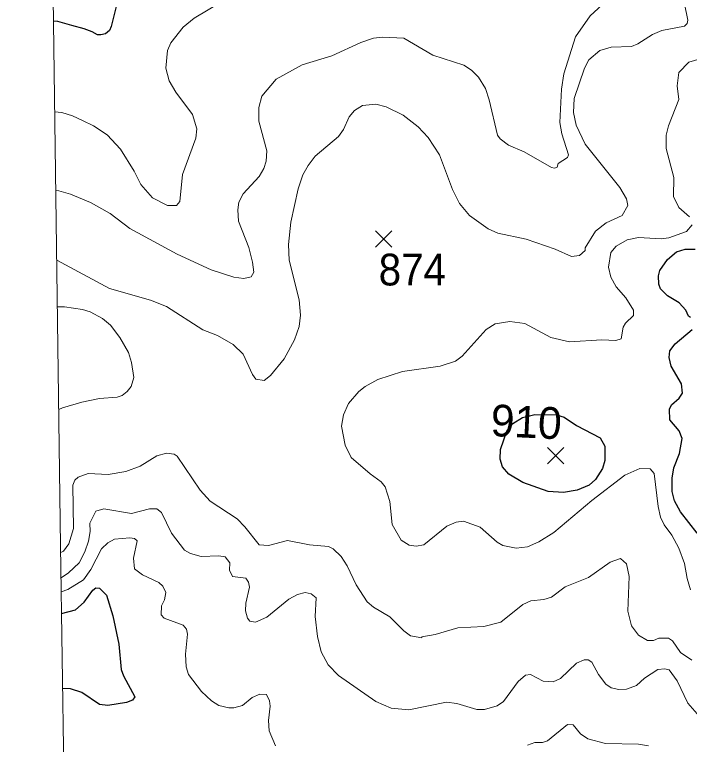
# Model space of a CAD drawing. Extents: x 265 to 291.4, y 7731.5 to 7759.6.
# Drawn here: x 265.126 to 266.827, y 7737.823 to 7739.662 of the extents above; entities that cross this region are included whole.
import ezdxf
from ezdxf.enums import TextEntityAlignment as Align

# ---------------------------------------------------------------- set-up
doc = ezdxf.new("R2010")
doc.units = 0
doc.header["$LTSCALE"] = 0.032
for name, color, linetype, lineweight in [('1', 7, 'Continuous', 25), ('2', 7, 'Continuous', 13), ('21', 7, 'Continuous', 25), ('61', 7, 'Continuous', 13), ('63', 7, 'Continuous', 25)]:
    doc.layers.add(name, color=color, linetype=linetype, lineweight=lineweight)

msp = doc.modelspace()

# ---------------------------------------------------------------- linework, layer by layer
at = {"layer": '1'}
for points in [[(265.2215, 7739.7925), (265.2485, 7739.8032), (265.2592, 7739.8051), (265.2934, 7739.8211), (265.3364, 7739.8346), (265.3793, 7739.8386), (265.4414, 7739.8386), (265.47, 7739.8338), (265.4803, 7739.8203), (265.4628, 7739.79), (265.4191, 7739.7471), (265.396, 7739.7177), (265.3833, 7739.689), (265.369, 7739.6318), (265.3646, 7739.6216), (265.3547, 7739.6135), (265.3432, 7739.611), (265.3348, 7739.6111), (265.3209, 7739.6184), (265.3014, 7739.6262), (265.2696, 7739.6341), (265.2348, 7739.6449), (265.2235, 7739.6454)], [(266.8295, 7738.8991), (266.8247, 7738.9023), (266.8175, 7738.9174), (266.8009, 7738.9357), (266.7714, 7738.9532), (266.7539, 7738.9707), (266.7499, 7738.9827), (266.7491, 7739.0041), (266.7523, 7739.0169), (266.7714, 7739.0447), (266.7945, 7739.0638), (266.816, 7739.0709), (266.8414, 7739.0709)], [(266.8462, 7738.355), (266.804, 7738.4091), (266.7889, 7738.437), (266.7834, 7738.4608), (266.7834, 7738.4942), (266.7873, 7738.5197), (266.8016, 7738.5563), (266.8088, 7738.5937), (266.8009, 7738.6135), (266.777, 7738.6406), (266.7762, 7738.6676), (266.7818, 7738.6788), (266.8009, 7738.6955), (266.8096, 7738.7082), (266.8064, 7738.7313), (266.781, 7738.7758), (266.7754, 7738.7981), (266.777, 7738.8148), (266.7905, 7738.8323), (266.8335, 7738.8689)], [(265.244, 7738.1526), (265.2791, 7738.1625), (265.3014, 7738.1816), (265.3228, 7738.2118), (265.33, 7738.2174), (265.3396, 7738.2166), (265.3571, 7738.1991), (265.373, 7738.1474), (265.3881, 7738.0758), (265.3944, 7738.0122), (265.4, 7737.9963), (265.4286, 7737.943), (265.4231, 7737.935), (265.408, 7737.9286), (265.3603, 7737.9214), (265.3396, 7737.9238), (265.295, 7737.9541), (265.2664, 7737.9636), (265.2466, 7737.9643)]]:
    msp.add_lwpolyline(points, dxfattribs=at)
msp.add_lwpolyline([(266.5441, 7738.464), (266.5089, 7738.4576), (266.4707, 7738.4608), (266.4071, 7738.4831), (266.3713, 7738.5038), (266.3554, 7738.5229), (266.3498, 7738.542), (266.3506, 7738.5658), (266.3666, 7738.6125), (266.3818, 7738.6318), (266.4057, 7738.647), (266.437, 7738.6543), (266.4914, 7738.6537), (266.5113, 7738.6477), (266.5423, 7738.627), (266.602, 7738.5952), (266.6139, 7738.5746), (266.6139, 7738.5388), (266.6075, 7738.5181), (266.59, 7738.4902), (266.5742, 7738.4767)], close=True, dxfattribs=at)
at = {"layer": '2'}
for points in [[(265.2266, 7739.417), (265.2444, 7739.4149), (265.2717, 7739.4067), (265.2969, 7739.3952), (265.3247, 7739.3819), (265.3586, 7739.3587), (265.3929, 7739.3231), (265.4271, 7739.2674), (265.4438, 7739.234), (265.4732, 7739.2006), (265.5114, 7739.1807), (265.5337, 7739.1807), (265.5424, 7739.1911), (265.5488, 7739.2587), (265.5822, 7739.3502), (265.5846, 7739.374), (265.5742, 7739.4098), (265.5321, 7739.4663), (265.5154, 7739.4949), (265.5066, 7739.5268), (265.5114, 7739.5713), (265.5193, 7739.5904), (265.5504, 7739.6302), (265.5782, 7739.6532), (265.684, 7739.7169)], [(265.2318, 7739.0434), (265.365, 7738.9715), (265.4684, 7738.9421), (265.5082, 7738.9262), (265.6005, 7738.8673), (265.6371, 7738.8538), (265.6769, 7738.8307), (265.7015, 7738.8068), (265.7254, 7738.7551), (265.7341, 7738.7432), (265.7548, 7738.74), (265.7707, 7738.7528), (265.8049, 7738.7949), (265.8312, 7738.8426), (265.8431, 7738.8761), (265.8463, 7738.9047), (265.8431, 7738.9429), (265.8176, 7739.0431), (265.8161, 7739.0829), (265.8216, 7739.1386), (265.8407, 7739.2229), (265.8526, 7739.2579), (265.8654, 7739.2818), (265.8837, 7739.3056), (265.9425, 7739.3549), (265.9545, 7739.3724), (265.9688, 7739.4043), (265.9823, 7739.4202), (266.003, 7739.4329), (266.0364, 7739.4361), (266.0619, 7739.4297), (266.1048, 7739.4082), (266.143, 7739.3788), (266.1685, 7739.3525), (266.1971, 7739.3088), (266.2297, 7739.2213), (266.2472, 7739.1863), (266.2727, 7739.1561), (266.3196, 7739.1218), (266.3435, 7739.1115), (266.4151, 7739.0964), (266.4883, 7739.0709), (266.5296, 7739.0526), (266.5495, 7739.055), (266.5638, 7739.0678), (266.5638, 7739.0741), (266.5901, 7739.1163), (266.6171, 7739.137), (266.6569, 7739.1561), (266.6712, 7739.1807), (266.668, 7739.1974), (266.6513, 7739.2261), (266.5638, 7739.3358), (266.5415, 7739.3836), (266.5344, 7739.4154), (266.536, 7739.4504), (266.5622, 7739.5268), (266.5733, 7739.5482), (266.6012, 7739.5713), (266.6298, 7739.58), (266.6808, 7739.5816), (266.6967, 7739.588), (266.7333, 7739.6119), (266.7571, 7739.6222), (266.8144, 7739.6326), (266.8208, 7739.6397), (266.8231, 7739.6477), (266.8144, 7739.689)], [(266.6068, 7739.6867), (266.5765, 7739.6588), (266.5399, 7739.6063)], [(266.5193, 7739.3016), (266.4962, 7739.2865), (266.493, 7739.2778), (266.4867, 7739.2754), (266.4787, 7739.277), (266.4103, 7739.3159), (266.3705, 7739.3327), (266.3498, 7739.3486), (266.3427, 7739.3581), (266.322, 7739.4472), (266.3124, 7739.4759), (266.2949, 7739.5045), (266.2774, 7739.522), (266.2584, 7739.5347), (266.1796, 7739.5594), (266.1064, 7739.6023), (266.0539, 7739.6047), (266.0301, 7739.6023), (265.9982, 7739.5912), (265.925, 7739.5578), (265.8503, 7739.5355), (265.785, 7739.4989), (265.7492, 7739.4568), (265.7413, 7739.4281), (265.7413, 7739.3931), (265.7612, 7739.3183), (265.7596, 7739.2929), (265.754, 7739.2738), (265.7421, 7739.2539), (265.7015, 7739.2102), (265.6912, 7739.1895), (265.688, 7739.1704), (265.6904, 7739.1418), (265.7158, 7739.0749), (265.7254, 7739.0383), (265.7285, 7739.0129), (265.7222, 7739.0009), (265.7039, 7738.997), (265.6784, 7739.0001), (265.6212, 7739.0192), (265.5353, 7739.0582), (265.4159, 7739.1234), (265.3666, 7739.1608), (265.3173, 7739.1887), (265.2667, 7739.2099), (265.2369, 7739.2177), (265.2293, 7739.2188)], [(266.5399, 7739.6063), (266.5105, 7739.5124), (266.5042, 7739.4743), (266.5002, 7739.3899), (266.5049, 7739.3613), (266.5217, 7739.3088), (266.5193, 7739.3016)], [(266.9051, 7739.5657), (266.8255, 7739.5419), (266.8001, 7739.5164), (266.7961, 7739.4822), (266.8001, 7739.448), (266.7738, 7739.382), (266.7683, 7739.3581), (266.7683, 7739.3247), (266.7873, 7739.2515), (266.7865, 7739.2038), (266.8001, 7739.176), (266.8271, 7739.1521)], [(266.8335, 7739.1322), (266.8192, 7739.1155), (266.7746, 7739.0996), (266.7555, 7739.0972), (266.6983, 7739.1004), (266.6696, 7739.0948), (266.6418, 7739.0789), (266.6282, 7739.0622), (266.6227, 7739.0256), (266.6282, 7739.0002), (266.6418, 7738.9763), (266.6664, 7738.9484), (266.6855, 7738.9174), (266.6855, 7738.9039), (266.6656, 7738.8848), (266.6601, 7738.8745), (266.6545, 7738.845), (266.641, 7738.841), (266.606, 7738.8426), (266.5248, 7738.8371), (266.4771, 7738.8482), (266.4119, 7738.884), (266.3737, 7738.8888), (266.3371, 7738.8824), (266.314, 7738.8689), (266.2536, 7738.8013), (266.2369, 7738.7885), (266.1987, 7738.7758), (266.1032, 7738.7631), (266.0412, 7738.7424), (266.0094, 7738.7249), (265.9935, 7738.7122), (265.9672, 7738.682), (265.9545, 7738.6533), (265.9497, 7738.6247), (265.9592, 7738.577), (265.9744, 7738.5459), (266.0221, 7738.5046), (266.0499, 7738.4847), (266.0595, 7738.472), (266.0714, 7738.4354), (266.0778, 7738.3773)], [(265.2369, 7738.6668), (265.2466, 7738.6715), (265.295, 7738.6851), (265.3396, 7738.6947), (265.3841, 7738.6979), (265.3968, 7738.7026), (265.4096, 7738.7122), (265.4191, 7738.7249), (265.4263, 7738.7472), (265.4207, 7738.7854), (265.4127, 7738.8108), (265.3913, 7738.8482), (265.3674, 7738.8792), (265.3475, 7738.8959), (265.3157, 7738.9134), (265.2966, 7738.919), (265.2513, 7738.9254), (265.2334, 7738.9254)], [(266.8327, 7738.0352), (266.804, 7738.0551), (266.7842, 7738.0845), (266.7738, 7738.0909), (266.75, 7738.0909), (266.7364, 7738.0853), (266.7213, 7738.0853), (266.6983, 7738.0981), (266.6807, 7738.1219), (266.6712, 7738.1585), (266.6752, 7738.246), (266.668, 7738.2779), (266.6529, 7738.2914), (266.6267, 7738.2826), (266.5726, 7738.2436), (266.5137, 7738.2198), (266.4787, 7738.1943), (266.4596, 7738.188), (266.427, 7738.1848), (266.4071, 7738.176), (266.3514, 7738.1315), (266.3085, 7738.1203), (266.2432, 7738.1172), (266.186, 7738.0997), (266.1526, 7738.0941), (266.1518, 7738.0917), (266.1239, 7738.0965), (266.1072, 7738.1092), (266.0714, 7738.145), (266.0301, 7738.1689), (266.0141, 7738.1824), (265.9863, 7738.2254), (265.964, 7738.2731), (265.9489, 7738.2969), (265.929, 7738.316), (265.9171, 7738.3216), (265.8694, 7738.3256), (265.8137, 7738.3367), (265.766, 7738.324), (265.7421, 7738.3264), (265.7063, 7738.3717), (265.6864, 7738.3916), (265.6188, 7738.4361), (265.5933, 7738.464), (265.5357, 7738.5494), (265.5281, 7738.5541), (265.5082, 7738.5567), (265.4843, 7738.5499), (265.4422, 7738.5244), (265.4064, 7738.5109), (265.3618, 7738.503), (265.3109, 7738.5054), (265.2855, 7738.4966), (265.2775, 7738.4886), (265.2727, 7738.4767), (265.2743, 7738.3669), (265.2624, 7738.3288), (265.2489, 7738.3104), (265.2419, 7738.3063)], [(266.2385, 7738.3828), (266.2576, 7738.386), (266.2989, 7738.3709), (266.3419, 7738.3327), (266.3562, 7738.324), (266.3896, 7738.3176), (266.4182, 7738.3208), (266.4469, 7738.3335), (266.4851, 7738.3574), (266.5805, 7738.4377), (266.664, 7738.5014), (266.7014, 7738.5181), (266.7277, 7738.5173), (266.738, 7738.5061), (266.7476, 7738.4226), (266.7539, 7738.3956), (266.7627, 7738.3765), (266.7826, 7738.3502), (266.8001, 7738.3176), (266.8144, 7738.2794), (266.8208, 7738.2413), (266.8295, 7738.2126)], [(265.2427, 7738.2428), (265.2616, 7738.2556), (265.2887, 7738.281), (265.303, 7738.3081), (265.3117, 7738.3351), (265.3157, 7738.3598), (265.3149, 7738.3805), (265.33, 7738.4107), (265.3507, 7738.4163), (265.4207, 7738.4051), (265.4653, 7738.4163), (265.4843, 7738.4163), (265.4963, 7738.4075), (265.5209, 7738.3558), (265.5535, 7738.3128), (265.5687, 7738.3041), (265.5957, 7738.2969), (265.6403, 7738.2985), (265.6562, 7738.2961), (265.6681, 7738.281), (265.6673, 7738.2619), (265.6753, 7738.246), (265.7087, 7738.2421), (265.715, 7738.2317), (265.7174, 7738.219), (265.7087, 7738.1792), (265.7079, 7738.1601), (265.7126, 7738.141), (265.7182, 7738.1339), (265.7325, 7738.1315), (265.7612, 7738.1434), (265.8169, 7738.1895), (265.8391, 7738.2007), (265.8582, 7738.2062), (265.8733, 7738.2023), (265.8861, 7738.1927), (265.8837, 7738.1458), (265.8892, 7738.0949), (265.8988, 7738.0567), (265.9163, 7738.0233), (265.9425, 7737.997), (266.0364, 7737.931), (266.0746, 7737.9143), (266.1191, 7737.9103), (266.2146, 7737.9294), (266.2401, 7737.9262), (266.291, 7737.9111), (266.3101, 7737.9111), (266.3419, 7737.9207), (266.3578, 7737.931), (266.3952, 7737.9819), (266.4135, 7737.9978), (266.4262, 7737.9994), (266.458, 7737.9827), (266.4835, 7737.9811), (266.5018, 7737.9891), (266.5423, 7738.0281), (266.5614, 7738.036), (266.5718, 7738.036), (266.5805, 7738.0304), (266.5972, 7737.9994), (266.6163, 7737.9748), (266.6298, 7737.966), (266.6489, 7737.9612), (266.668, 7737.962), (266.6935, 7737.9716), (266.7134, 7737.9899), (266.7468, 7738.0122), (266.7651, 7738.0137), (266.7754, 7738.0114), (266.7961, 7737.9835), (266.8231, 7737.927), (266.8581, 7737.8865)], [(266.0778, 7738.3773), (266.1001, 7738.3375), (266.1199, 7738.3248), (266.1382, 7738.3224), (266.1573, 7738.3256), (266.2154, 7738.3733), (266.2385, 7738.3828)], [(265.4278, 7738.3423), (265.4159, 7738.3439), (265.3778, 7738.3399), (265.3603, 7738.3311), (265.3451, 7738.316), (265.3181, 7738.2635), (265.299, 7738.2381)], [(265.7834, 7737.8197), (265.7675, 7737.8578), (265.7659, 7737.8833), (265.7699, 7737.9199), (265.7683, 7737.9326), (265.7604, 7737.9493), (265.7437, 7737.9501), (265.7246, 7737.9414), (265.6999, 7737.9215), (265.6784, 7737.9151), (265.6657, 7737.9151), (265.6403, 7737.9215), (265.622, 7737.9326), (265.5965, 7737.9565), (265.5639, 7737.9994), (265.5583, 7738.0185), (265.5567, 7738.0503), (265.5615, 7738.1013), (265.5591, 7738.1132), (265.5504, 7738.1235), (265.5026, 7738.141), (265.4955, 7738.1498), (265.4963, 7738.1721), (265.5034, 7738.1872), (265.5066, 7738.2063), (265.4994, 7738.2222), (265.4891, 7738.2309), (265.4478, 7738.2508), (265.4279, 7738.2659), (265.4255, 7738.2922), (265.4342, 7738.3359), (265.4278, 7738.3423)], [(265.299, 7738.2381), (265.26, 7738.2134), (265.2432, 7738.208)], [(266.7237, 7737.8196), (266.6983, 7737.8236), (266.6155, 7737.8252), (266.571, 7737.8371), (266.5519, 7737.8499), (266.5336, 7737.8729), (266.5193, 7737.8737), (266.4692, 7737.8324), (266.4564, 7737.8276), (266.4373, 7737.8284), (266.4182, 7737.8212)]]:
    msp.add_lwpolyline(points, dxfattribs=at)
at = {"layer": '21'}
for p, q in [((266.0352, 7739.1172), (266.0764, 7739.076)), ((266.0764, 7739.1172), (266.0352, 7739.076)), ((266.4692, 7738.5714), (266.5104, 7738.5302)), ((266.5104, 7738.5714), (266.4692, 7738.5302))]:
    msp.add_line(p, q, dxfattribs=at)
at = {"layer": '63', "lineweight": 13}
msp.add_lwpolyline([(265.1256, 7746.7981), (265.1333, 7746.2332), (265.141, 7745.6682), (265.1487, 7745.1033), (265.1565, 7744.5383), (265.1642, 7743.9734), (265.1719, 7743.4084), (265.1797, 7742.8434), (265.1874, 7742.2785), (265.1952, 7741.7135), (265.2029, 7741.1486), (265.2106, 7740.5836), (265.2184, 7740.0186), (265.2261, 7739.4537), (265.2339, 7738.8887), (265.2416, 7738.3238), (265.2494, 7737.7588)], dxfattribs=at)

# ---------------------------------------------------------------- texts
at = {"layer": '61', "width": 0.95}
msp.add_text('874', height=0.08, dxfattribs=at).set_placement((266.1282, 7738.9795), align=Align.CENTER)
at = {"layer": '61'}
msp.add_text('910', height=0.08, rotation=357.218, dxfattribs=at).set_placement((266.4136, 7738.596), align=Align.CENTER)

doc.saveas('drawing.dxf')
